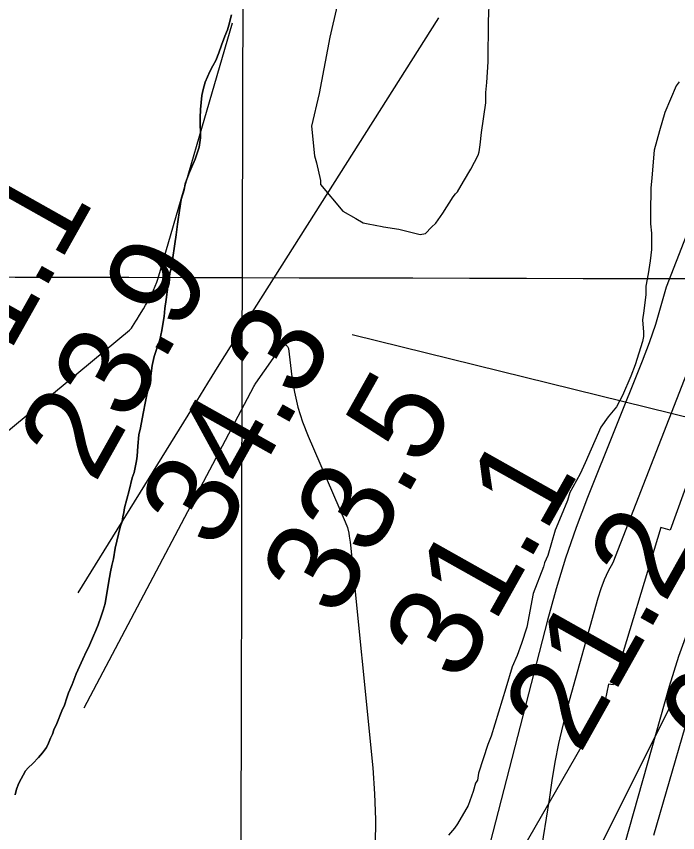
# Model space of a CAD drawing. Extents: x 3177185 to 3215018, y 812988 to 838321.
# Drawn here: x 3196911 to 3197387, y 824022 to 824610 of the extents above; entities that cross this region are included whole.
import ezdxf

# ---------------------------------------------------------------- set-up
doc = ezdxf.new("R2010")
doc.units = 0
for name, color, linetype in [('V-GRID-MAJR', 7, 'Continuous'), ('V-RIVR-EDGE', 7, 'Continuous'), ('V-RIVR-RANG', 7, 'Continuous'), ('V-RRAP-RVMT', 7, 'Continuous'), ('V-SITE-VEGE', 7, 'Continuous'), ('V-TOPO-DPTH', 7, 'Continuous'), ('V-TOPO-MAJR', 7, 'Continuous'), ('V-TOPO-MINR', 7, 'Continuous'), ('V-TOPO-SHOR', 7, 'Continuous')]:
    doc.layers.add(name, color=color, linetype=linetype)

msp = doc.modelspace()

# ---------------------------------------------------------------- linework, layer by layer
at = {"layer": 'V-GRID-MAJR'}
for points in [[(3197059.69, 818362.699), (3197073.789, 824421.511), (3197087.897, 830483.79), (3197102.005, 836546.108), (3197102.0130000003, 836549.533)], [(3181368.912, 824461.486), (3186603.869, 824447.399), (3191838.828, 824434.0750000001), (3197073.789, 824421.511), (3202308.752, 824409.709), (3207543.717, 824398.669), (3212778.683, 824388.39), (3212778.684, 824388.39)]]:
    msp.add_spline(points, degree=3, dxfattribs=at)
at = {"layer": 'V-RIVR-EDGE'}
msp.add_lwpolyline([(3198138.481753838, 825140.2522831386), (3198010.3257118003, 824994.5169699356), (3197919.2440045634, 824899.9821264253), (3197852.0813294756, 824810.1696090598), (3197803.2922250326, 824767.6916903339), (3197764.068153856, 824726.0594783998), (3197709.112965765, 824650.9958677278), (3197634.085269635, 824544.6849892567), (3197572.98334484, 824444.859864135), (3197533.727028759, 824390.1873563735), (3197478.7062760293, 824288.6084775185), (3197435.0387048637, 824207.866126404), (3197391.3829568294, 824131.9052170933), (3197326.731606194, 824002.965363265)], dxfattribs=at)
at = {"layer": 'V-RIVR-RANG'}
msp.add_line((3197152.8855, 824380.6214000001), (3198014.9428, 824167.5459000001), dxfattribs=at)
at = {"layer": 'V-RRAP-RVMT'}
for p, q in [((3197420.794000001, 824348.0769999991), (3197381.7590000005, 824239.572999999)), ((3197375.088000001, 824241.623999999), (3197340.688000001, 824128.1909999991)), ((3197381.759000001, 824239.572999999), (3197375.088000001, 824241.623999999)), ((3197337.488000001, 824128.8379999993), (3197333.767000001, 824111.4069999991)), ((3197340.688000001, 824128.1909999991), (3197337.488000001, 824128.8379999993)), ((3197333.767000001, 824111.4069999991), (3197266.796000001, 823995.2239999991))]:
    msp.add_line(p, q, dxfattribs=at)
at = {"layer": 'V-SITE-VEGE'}
for p, q in [((3197250.895, 824606.201), (3197251.7630000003, 824623.138)), ((3197141.949, 824617.354), (3197136.6180000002, 824594.5579999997)), ((3197064.072, 824603.248), (3197065.84, 824610.655)), ((3197250.667, 824576.737), (3197250.895, 824606.201)), ((3197061.154, 824595.275), (3197062.901, 824599.832)), ((3197062.901, 824599.832), (3197064.072, 824603.248)), ((3197058.819, 824588.728), (3197061.154, 824595.275)), ((3197136.6180000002, 824594.5579999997), (3197128.938, 824554.1)), ((3197056.779, 824583.321), (3197058.819, 824588.728)), ((3197054.739, 824577.912), (3197056.779, 824583.321)), ((3197052.4250000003, 824573.933), (3197054.739, 824577.912)), ((3197249.818, 824562.0089999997), (3197250.667, 824576.737)), ((3197046.912, 824562.2710000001), (3197050.396, 824569.951)), ((3197050.396, 824569.951), (3197052.4250000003, 824573.933)), ((3197045.441, 824556.859), (3197046.912, 824562.2710000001)), ((3197249.025, 824554.6489999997), (3197249.818, 824562.0089999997)), ((3197386.085, 824559.486), (3197377.8340000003, 824540.397)), ((3197388.318, 824562.417), (3197386.085, 824559.486)), ((3197043.619, 824542.596), (3197044.553, 824552.5819999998)), ((3197044.553, 824552.5819999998), (3197045.441, 824556.859)), ((3197128.938, 824554.1), (3197123.6010000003, 824530.5659999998)), ((3197248.968, 824547.282), (3197249.025, 824554.6489999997)), ((3197245.859, 824525.942), (3197248.968, 824547.282)), ((3197043.287, 824536.606), (3197043.619, 824542.596)), ((3197377.8340000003, 824540.397), (3197374.049, 824527.165)), ((3197043.252, 824532.039), (3197043.287, 824536.606)), ((3197043.49, 824525.756), (3197043.252, 824532.039)), ((3197123.6010000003, 824530.5659999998), (3197125.647, 824509.187)), ((3197042.554, 824515.487), (3197043.461, 824522.045)), ((3197043.461, 824522.045), (3197043.49, 824525.756)), ((3197245.0500000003, 824517.109), (3197245.859, 824525.942)), ((3197374.049, 824527.165), (3197370.258, 824513.197)), ((3197244.278, 824511.956), (3197245.0500000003, 824517.109)), ((3197039.631, 824506.658), (3197042.554, 824515.487)), ((3197243.522, 824509.753), (3197244.278, 824511.956)), ((3197370.258, 824513.197), (3197368.63, 824493.319)), ((3197037.305, 824501.251), (3197039.631, 824506.658)), ((3197125.647, 824509.187), (3197127.083, 824504.02)), ((3197238.285, 824499.48), (3197243.522, 824509.753)), ((3197035.267, 824496.1290000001), (3197037.305, 824501.251)), ((3197127.083, 824504.02), (3197129.93, 824491.474)), ((3197233.061, 824490.6819999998), (3197238.285, 824499.48)), ((3197032.644, 824489.012), (3197035.267, 824496.1290000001)), ((3197368.63, 824493.319), (3197367.838, 824485.959)), ((3197031.755, 824484.738), (3197032.644, 824489.012)), ((3197129.93, 824491.474), (3197129.907, 824488.527)), ((3197129.907, 824488.527), (3197145.966, 824469.2490000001)), ((3197228.5840000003, 824483.3479999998), (3197233.061, 824490.6819999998)), ((3197029.701, 824477.615), (3197031.755, 824484.738)), ((3197225.61, 824479.688), (3197227.1010000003, 824481.885)), ((3197227.1010000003, 824481.885), (3197228.5840000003, 824483.3479999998)), ((3197367.838, 824485.959), (3197367.702, 824468.279)), ((3197028.201, 824468.207), (3197029.701, 824477.615)), ((3197218.151, 824467.959), (3197225.61, 824479.688)), ((3197145.966, 824469.2490000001), (3197155.503, 824464.023)), ((3197026.995, 824459.937), (3197027.593, 824463.359)), ((3197027.593, 824463.359), (3197028.201, 824468.207)), ((3197155.503, 824464.023), (3197160.637, 824461.033)), ((3197212.937, 824460.6290000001), (3197218.151, 824467.959)), ((3197367.702, 824468.279), (3197367.639, 824460.1730000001)), ((3197026.078, 824452.237), (3197026.995, 824459.937)), ((3197160.637, 824461.033), (3197164.3140000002, 824460.2689999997)), ((3197164.3140000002, 824460.2689999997), (3197174.369, 824458.1779999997)), ((3197174.369, 824458.1779999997), (3197175.346, 824457.973)), ((3197175.346, 824457.973), (3197186.3850000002, 824456.414)), ((3197205.515, 824453.322), (3197209.97, 824457.707)), ((3197209.97, 824457.707), (3197212.937, 824460.6290000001)), ((3197367.639, 824460.1730000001), (3197368.325, 824453.539)), ((3197025.1720000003, 824445.679), (3197026.078, 824452.237)), ((3197186.3850000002, 824456.414), (3197201.827, 824452.611)), ((3197201.827, 824452.611), (3197205.515, 824453.322)), ((3197368.325, 824453.539), (3197368.235, 824441.755)), ((3197023.372, 824434.274), (3197025.1720000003, 824445.679)), ((3197368.235, 824441.755), (3197367.434, 824433.655)), ((3197022.467, 824427.996), (3197023.372, 824434.274)), ((3197021.5840000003, 824424.5800000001), (3197022.467, 824427.996)), ((3197367.434, 824433.655), (3197365.8880000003, 824424.093)), ((3197020.9760000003, 824419.733), (3197021.5840000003, 824424.5800000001)), ((3197365.8880000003, 824424.093), (3197364.348, 824415.2660000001)), ((3197020.0810000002, 824414.885), (3197020.9760000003, 824419.733)), ((3197018.8710000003, 824405.7589999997), (3197020.0810000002, 824414.885)), ((3197364.348, 824415.2660000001), (3197364.301, 824409.37)), ((3197017.963, 824399.202), (3197018.8710000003, 824405.7589999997)), ((3197364.301, 824409.37), (3197362.736, 824397.596)), ((3197017.347, 824393.4940000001), (3197017.963, 824399.202)), ((3197016.747, 824389.5040000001), (3197017.347, 824393.4940000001)), ((3197362.736, 824397.596), (3197361.95, 824390.971)), ((3197015.844, 824383.5160000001), (3197016.747, 824389.5040000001)), ((3197361.95, 824390.971), (3197362.617, 824382.125)), ((3197014.363, 824376.6780000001), (3197015.844, 824383.5160000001)), ((3197362.617, 824382.125), (3197362.595, 824379.1780000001)), ((3197012.323, 824371.267), (3197014.363, 824376.6780000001)), ((3197361.8310000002, 824375.5), (3197356.543, 824358.5979999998)), ((3197362.595, 824379.1780000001), (3197361.8310000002, 824375.5)), ((3197010.273, 824364.719), (3197012.323, 824371.267)), ((3197008.7970000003, 824358.162), (3197010.273, 824364.719)), ((3197007.883, 824350.748), (3197008.7970000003, 824358.162)), ((3197356.543, 824358.5979999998), (3197353.534, 824350.519)), ((3197006.11, 824342.767), (3197006.992, 824346.4720000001)), ((3197006.992, 824346.4720000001), (3197007.883, 824350.748)), ((3197353.534, 824350.519), (3197347.534, 824336.5699999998)), ((3197004.031, 824332.2220000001), (3197006.11, 824342.767)), ((3197347.534, 824336.5699999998), (3197343.051, 824328.498)), ((3197002.251, 824323.669), (3197004.031, 824332.2220000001)), ((3197343.051, 824328.498), (3197337.1010000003, 824321.177)), ((3197000.4590000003, 824313.407), (3197002.251, 824323.669)), ((3197337.1010000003, 824321.177), (3197331.887, 824313.849)), ((3196999.278, 824308.2759999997), (3197000.4590000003, 824313.407)), ((3197331.887, 824313.849), (3197320.639, 824288.153)), ((3196998.358, 824300.005), (3196999.278, 824308.2759999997)), ((3196998.02, 824292.871), (3196998.358, 824300.005)), ((3196997.42, 824289.449), (3196998.02, 824292.871)), ((3196995.929, 824281.183), (3196997.42, 824289.449)), ((3197320.639, 824288.153), (3197316.894, 824280.078)), ((3196994.471, 824277.196), (3196995.929, 824281.183)), ((3196992.1180000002, 824268.0800000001), (3196994.471, 824277.196)), ((3197316.894, 824280.078), (3197311.663, 824270.5399999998)), ((3197311.663, 824270.5399999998), (3197309.4250000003, 824266.8740000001)), ((3196988.882, 824255.8289999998), (3196992.1180000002, 824268.0800000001)), ((3197309.4250000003, 824266.8740000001), (3197307.907, 824260.992)), ((3197307.907, 824260.992), (3197303.401, 824249.978)), ((3196987.69, 824249.274), (3196988.286, 824252.407)), ((3196988.286, 824252.407), (3196988.882, 824255.8289999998)), ((3196985.634, 824241.866), (3196987.092, 824245.851)), ((3196987.092, 824245.851), (3196987.69, 824249.274)), ((3197303.401, 824249.978), (3197298.904, 824239.699)), ((3196983.272, 824231.608), (3196985.634, 824241.866)), ((3197298.904, 824239.699), (3197293.6040000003, 824221.322)), ((3196982.093, 824226.762), (3196983.272, 824231.608)), ((3196980.8910000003, 824219.064), (3196982.093, 824226.762)), ((3196979.713, 824214.22), (3196980.8910000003, 824219.064)), ((3197293.6040000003, 824221.322), (3197291.355, 824216.184)), ((3196978.8200000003, 824209.6589999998), (3196979.713, 824214.22)), ((3197290.595, 824213.241), (3197283.0810000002, 824194.143)), ((3197291.355, 824216.184), (3197290.595, 824213.241)), ((3196977.329, 824201.389), (3196978.8200000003, 824209.6589999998)), ((3196974.933, 824186.851), (3196977.329, 824201.389)), ((3197283.0810000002, 824194.143), (3197278.473, 824169.8729999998)), ((3196973.469, 824182.009), (3196974.933, 824186.851)), ((3196972.008, 824177.7390000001), (3196973.469, 824182.009)), ((3196969.9620000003, 824171.474), (3196972.008, 824177.7390000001)), ((3196968.218, 824167.491), (3196969.9620000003, 824171.474)), ((3197278.473, 824169.8729999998), (3197274.701, 824158.113)), ((3196962.985, 824155.2540000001), (3196966.475, 824163.507)), ((3196966.475, 824163.507), (3196968.218, 824167.491)), ((3197274.701, 824158.113), (3197271.684, 824149.296)), ((3196958.9220000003, 824146.7220000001), (3196961.537, 824152.411)), ((3196961.537, 824152.411), (3196962.985, 824155.2540000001)), ((3196953.988, 824136.197), (3196958.9220000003, 824146.7220000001)), ((3197271.684, 824149.296), (3197267.94, 824141.221)), ((3197267.94, 824141.221), (3197263.4020000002, 824125.7849999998)), ((3196951.076, 824128.511), (3196953.988, 824136.197)), ((3196948.461, 824122.537), (3196951.076, 824128.511)), ((3196947.289, 824118.834), (3196948.461, 824122.537)), ((3197263.4020000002, 824125.7849999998), (3197252.822, 824091.2440000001)), ((3196945.538, 824113.71), (3196947.289, 824118.834)), ((3196943.791, 824109.4400000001), (3196945.538, 824113.71)), ((3196940.0100000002, 824100.335), (3196943.791, 824109.4400000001)), ((3196937.977, 824095.782), (3196940.0100000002, 824100.335)), ((3196937.096, 824092.6510000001), (3196937.977, 824095.782)), ((3196934.1920000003, 824086.39), (3196935.646, 824089.806)), ((3196935.646, 824089.806), (3196937.096, 824092.6510000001)), ((3197252.822, 824091.2440000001), (3197250.565, 824085.366)), ((3196929.856, 824079.2880000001), (3196932.742, 824083.263)), ((3196932.742, 824083.263), (3196934.1920000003, 824086.39)), ((3197250.565, 824085.366), (3197243.778, 824064.792)), ((3196922.944, 824071.632), (3196926.975, 824075.884)), ((3196926.975, 824075.884), (3196929.856, 824079.2880000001)), ((3196919.4960000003, 824068.519), (3196922.944, 824071.632)), ((3196912.844, 824057.437), (3196917.48, 824066.25)), ((3196917.48, 824066.25), (3196919.4960000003, 824068.519)), ((3197243.778, 824064.792), (3197243.002, 824059.6410000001)), ((3197243.002, 824059.6410000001), (3197241.511, 824057.442)), ((3196910.21, 824049.18), (3196911.099, 824053.167)), ((3196911.099, 824053.167), (3196912.844, 824057.437)), ((3197241.511, 824057.442), (3197239.991, 824051.56)), ((3197239.991, 824051.56), (3197236.2290000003, 824041.277)), ((3197236.2290000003, 824041.277), (3197228.7600000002, 824028.0750000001)), ((3197226.528, 824025.1429999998), (3197222.0670000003, 824020.0199999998)), ((3197228.7600000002, 824028.0750000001), (3197226.528, 824025.1429999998))]:
    msp.add_line(p, q, dxfattribs=at)
at = {"layer": 'V-TOPO-DPTH'}
msp.add_lwpolyline([(3198073.816804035, 825114.7957702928), (3197954.364110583, 824991.1104714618), (3197945.178901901, 824981.229215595), (3197936.2548969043, 824971.1259666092), (3197927.722697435, 824960.6897279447), (3197586.779130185, 824504.021632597), (3197549.6674416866, 824451.4753447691), (3197514.4427048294, 824397.7604304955), (3197482.048395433, 824342.2925765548), (3197451.5410376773, 824285.656096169), (3197413.8220553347, 824211.0588369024), (3197404.21195556, 824190.5998677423), (3197395.413833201, 824169.8244527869), (3197387.833676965, 824148.5743691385), (3197381.065498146, 824127.0078396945), (3197323.541592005, 823923.1959409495)], dxfattribs=at)
at = {"layer": 'V-TOPO-MAJR'}
msp.add_lwpolyline([(3196959.74206856, 824111.6331095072), (3197081.9464604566, 824343.1063506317), (3197082.611771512, 824344.2742129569), (3197082.9738297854, 824344.8401208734), (3197083.3505894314, 824345.3970171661), (3197102.2600840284, 824372.2194833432), (3197102.8414909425, 824372.7436720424), (3197103.476171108, 824373.0745796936), (3197104.1907611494, 824373.1155657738), (3197104.958624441, 824372.9632708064), (3197106.2306905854, 824371.9430017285), (3197106.836276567, 824370.4289452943), (3197109.3677417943, 824350.00667117), (3197111.214372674, 824339.0251421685), (3197113.6763041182, 824328.2119277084), (3197117.061186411, 824317.651185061), (3197121.0613692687, 824307.2587569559), (3197147.853346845, 824245.7345112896), (3197149.3517377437, 824241.6667571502), (3197150.3711917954, 824237.4533841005), (3197150.7344477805, 824235.3064050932), (3197151.3400999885, 824230.9954672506), (3197151.582496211, 824228.8315084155), (3197167.595314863, 824068.4835023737), (3197168.9435407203, 824049.9034965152), (3197169.6206579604, 824031.3172172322), (3197169.291112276, 824012.721527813)], dxfattribs=at)
at = {"layer": 'V-TOPO-MINR'}
for points in [[(3198649.650338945, 825632.1007775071), (3197967.9952205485, 824961.076715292), (3197963.8767134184, 824956.9415389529), (3197959.8138876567, 824952.7534046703), (3197955.8345839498, 824948.4858334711), (3197951.9109616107, 824944.165304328), (3197948.114886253, 824939.7377427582), (3197944.4327746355, 824935.2207652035), (3197940.921608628, 824930.5696636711), (3197937.5244063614, 824925.8291461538), (3197425.1432853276, 824181.9191720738), (3197418.4783899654, 824171.1636313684), (3197412.5446449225, 824160.0615388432), (3197407.7076253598, 824148.4396185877), (3197403.6017561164, 824136.4711465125), (3197369.7943818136, 824019.8195035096)], [(3197701.8070586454, 825143.0146909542), (3197340.5624180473, 824216.1422203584), (3197337.255194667, 824210.0211066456), (3197334.2823718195, 824203.7571227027), (3197331.811149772, 824197.2788334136), (3197329.6743282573, 824190.6576738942), (3197307.7971628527, 824112.4438878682), (3197304.388989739, 824099.2796943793), (3197301.324552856, 824086.0429159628), (3197298.7757203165, 824072.6972601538), (3197296.570624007, 824059.2790194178), (3197294.5705163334, 824045.8146414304), (3197292.498802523, 824032.3615834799), (3197290.3196795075, 824018.9255055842), (3197288.068950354, 824005.5007477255), (3197256.8138557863, 823823.5362040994), (3197240.682622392, 823731.7070649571), (3197224.088511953, 823639.9634599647), (3197206.8000859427, 823548.3481561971), (3197189.048782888, 823456.8183865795), (3197168.363838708, 823352.2815286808), (3197160.4596955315, 823313.1156020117)], [(3197657.439750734, 825129.2781656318), (3197378.842212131, 824414.6783962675), (3197375.1669150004, 824401.147880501), (3197371.1295290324, 824387.7344492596), (3197366.5490098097, 824374.4966448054), (3197361.606401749, 824361.3759248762), (3197322.3126279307, 824263.1827946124), (3197314.0976883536, 824241.4476006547), (3197306.44995376, 824219.5267080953), (3197299.653026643, 824197.3272676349), (3197293.42330451, 824174.9421285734), (3197234.411222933, 823945.8753186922)], [(3198073.816804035, 825114.7957702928), (3197954.364110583, 824991.1104714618), (3197945.178901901, 824981.229215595), (3197936.2548969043, 824971.1259666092), (3197927.722697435, 824960.6897279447), (3197586.779130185, 824504.021632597), (3197549.6674416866, 824451.4753447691), (3197514.4427048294, 824397.7604304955), (3197482.048395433, 824342.2925765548), (3197451.5410376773, 824285.656096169), (3197413.8220553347, 824211.0588369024), (3197404.21195556, 824190.5998677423), (3197395.413833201, 824169.8244527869), (3197387.833676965, 824148.5743691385), (3197381.065498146, 824127.0078396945), (3197323.541592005, 823923.1959409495)], [(3196863.143285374, 824276.560967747), (3196992.459899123, 824383.7222344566), (3196992.823972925, 824384.0485137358), (3196993.787664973, 824385.1471203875), (3196994.6132714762, 824386.3659080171), (3196996.9998759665, 824390.2134161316), (3196997.884791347, 824391.633097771), (3196999.667269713, 824394.4645481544), (3197002.479123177, 824398.9036631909), (3197004.086318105, 824401.531442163), (3197005.6372979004, 824404.1908332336), (3197007.103954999, 824406.8976424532), (3197008.514396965, 824409.6360637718), (3197009.806504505, 824412.4279205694), (3197010.9978293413, 824415.2590856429), (3197012.037980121, 824418.1492131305), (3197012.9773481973, 824421.0786488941), (3197066.589935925, 824604.8467517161)], [(3196955.4539362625, 824194.4365529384), (3197040.825337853, 824332.5113715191), (3197048.915387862, 824345.5486032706), (3197057.0334649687, 824358.5682965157), (3197065.193582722, 824371.5616820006), (3197073.381727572, 824384.5375289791), (3197215.246806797, 824608.5497501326)]]:
    msp.add_lwpolyline(points, dxfattribs=at)
at = {"layer": 'V-TOPO-SHOR'}
for points in [[(3197065.84, 824610.655), (3197064.0700000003, 824603.248), (3197062.901, 824599.832), (3197061.154, 824595.275), (3197058.819, 824588.728), (3197056.779, 824583.321), (3197054.739, 824577.912), (3197052.4250000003, 824573.933), (3197050.396, 824569.951), (3197046.912, 824562.2710000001), (3197045.441, 824556.859), (3197044.553, 824552.582), (3197043.619, 824542.598), (3197043.287, 824536.606), (3197043.252, 824532.039), (3197043.49, 824525.756), (3197043.461, 824522.045), (3197042.554, 824515.487), (3197039.631, 824506.658), (3197037.305, 824501.251), (3197035.267, 824496.1290000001)], [(3197035.267, 824496.1290000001), (3197032.644, 824489.012), (3197031.755, 824484.738), (3197029.701, 824477.615), (3197028.201, 824468.207), (3197027.593, 824463.359), (3197026.995, 824459.937), (3197026.08, 824452.237), (3197025.1720000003, 824445.679), (3197023.372, 824434.274), (3197022.467, 824427.998), (3197021.5840000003, 824424.5800000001), (3197020.9760000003, 824419.733), (3197020.0810000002, 824414.885), (3197018.8710000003, 824405.759), (3197017.963, 824399.202), (3197017.347, 824393.496), (3197016.747, 824389.5040000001), (3197015.844, 824383.5160000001), (3197014.363, 824376.676), (3197012.323, 824371.267), (3197010.275, 824364.7170000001), (3197008.7970000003, 824358.162), (3197007.883, 824350.748), (3197006.994, 824346.4720000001), (3197006.11, 824342.767), (3197004.031, 824332.2220000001), (3197002.251, 824323.669), (3197000.4590000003, 824313.407), (3196999.278, 824308.2760000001), (3196998.358, 824300.005), (3196998.018, 824292.871), (3196997.42, 824289.449), (3196995.929, 824281.183), (3196994.471, 824277.196), (3196992.1180000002, 824268.0800000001), (3196988.882, 824255.829), (3196988.286, 824252.407), (3196987.69, 824249.274), (3196987.092, 824245.851), (3196985.634, 824241.866), (3196983.272, 824231.608), (3196982.093, 824226.762), (3196980.8910000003, 824219.064), (3196979.713, 824214.22), (3196978.8200000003, 824209.659), (3196977.329, 824201.3910000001), (3196974.933, 824186.851), (3196973.469, 824182.009), (3196972.008, 824177.7390000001), (3196969.9620000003, 824171.474), (3196968.218, 824167.491), (3196966.475, 824163.507), (3196962.985, 824155.2540000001), (3196961.537, 824152.411), (3196958.924, 824146.7220000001), (3196953.988, 824136.197), (3196951.076, 824128.511), (3196948.461, 824122.537), (3196947.289, 824118.834), (3196945.538, 824113.71), (3196943.791, 824109.4400000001), (3196940.0100000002, 824100.335), (3196937.977, 824095.782), (3196937.096, 824092.6510000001), (3196935.646, 824089.806), (3196934.1920000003, 824086.39), (3196932.74, 824083.263), (3196929.856, 824079.2880000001), (3196926.975, 824075.884), (3196922.944, 824071.632), (3196919.4960000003, 824068.519), (3196917.48, 824066.25), (3196912.844, 824057.437), (3196911.099, 824053.167), (3196910.21, 824049.18)]]:
    msp.add_lwpolyline(points, dxfattribs=at)

# ---------------------------------------------------------------- texts
at = {"layer": 'V-RIVR-RANG'}
for s, height, rotation, p in [('21.1', 67.00000000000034, 60.65832571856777, (3196881.3663364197, 824323.3908737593)), ('23.9', 67.00000000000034, 60.65832571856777, (3196967.3677728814, 824272.3084730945)), ('34.3', 67.00000000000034, 60.65832571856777, (3197054.791029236, 824223.755413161)), ('33.5', 67.00000000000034, 60.65832571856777, (3197142.085029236, 824174.9724131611)), ('31.1', 67.00000000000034, 60.65832571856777, (3197230.5423364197, 824128.2598737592)), ('21.2', 67.00000000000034, 60.65832571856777, (3197316.673029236, 824077.407413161)), ('6.5', 66.99999999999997, 60.94405555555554, (3197428.0090369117, 824070.6779370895))]:
    msp.add_text(s, height=height, rotation=rotation, dxfattribs=at).set_placement(p)

doc.saveas('drawing.dxf')
